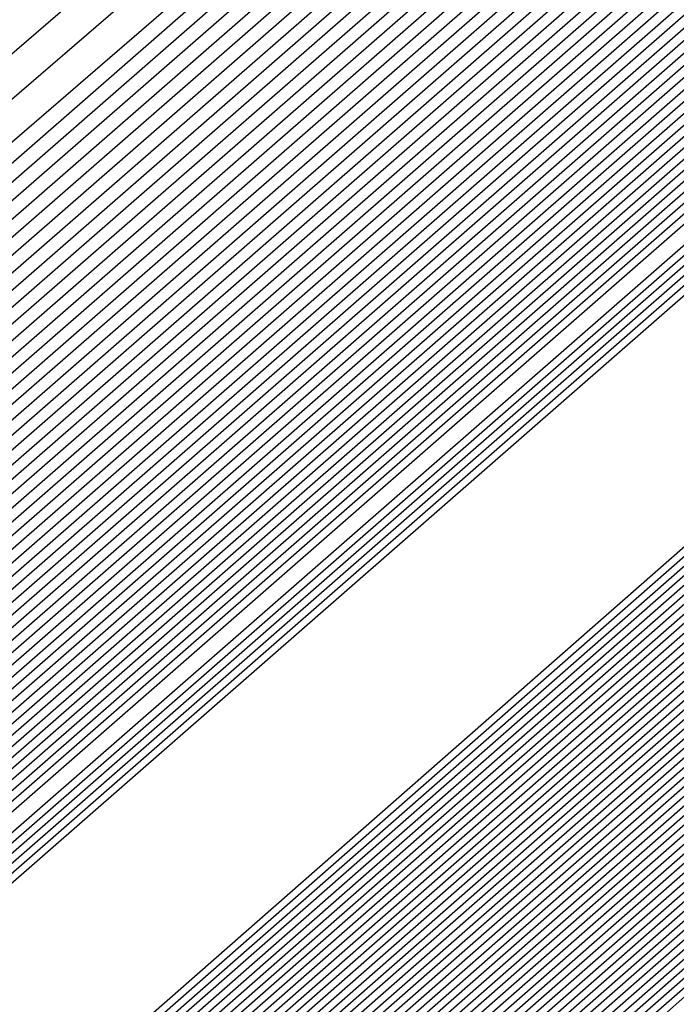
# Model space of a CAD drawing. Extents: x 3249832 to 3255657, y 13789405 to 13793316.
# Tile 1044 of 1056: x 3253213.1028 to 3253213.1703, y 13791261.6534 to 13791261.7546. Entities that reach past the tile are written whole.
import ezdxf

# ---------------------------------------------------------------- set-up
doc = ezdxf.new("R2010")
doc.units = 0
doc.header["$LTSCALE"] = 100
doc.header["$MEASUREMENT"] = 0
for name, color, linetype in [('GRATIO_03231_CON', 1, 'CONTINUOUS'), ('GRATIO_0323_ICON', 1, 'CONTINUOUS'), ('TARGETS_EAST', 7, 'CONTINUOUS')]:
    doc.layers.add(name, color=color, linetype=linetype)

# ---------------------------------------------------------------- blocks, each defined once
blk = doc.blocks.new('Gratio_032316_contours')
at = {"layer": 'GRATIO_03231_CON', "color": 1, "linetype": 'Continuous', "flags": 128}
for points in [[(3253179.55027, 13791232.39503), (3253186.87441, 13791238.77001), (3253201.4775, 13791251.51898), (3253219.20823, 13791267.00714), (3253234.45763, 13791280.32933), (3253243.00028, 13791287.79153), (3253246.14511, 13791290.5444), (3253246.5846, 13791290.94974), (3253247.02187, 13791291.379), (3253250.20254, 13791294.24212), (3253258.88285, 13791301.95866), (3253274.44262, 13791315.73867), (3253292.7559, 13791331.95413), (3253308.32028, 13791345.76753)], [(3253180.16544, 13791232.93802), (3253187.28488, 13791239.13155), (3253201.72516, 13791251.73678), (3253219.33902, 13791267.12228), (3253234.51314, 13791280.37862), (3253243.01644, 13791287.80647), (3253246.14668, 13791290.54676), (3253246.58389, 13791290.95054), (3253247.01645, 13791291.37639), (3253250.16633, 13791294.21318), (3253258.7639, 13791301.85732), (3253274.17605, 13791315.50724), (3253292.31584, 13791331.56933), (3253307.73285, 13791345.25198)], [(3253180.78061, 13791233.481), (3253187.69534, 13791239.49309), (3253201.97282, 13791251.95458), (3253219.46981, 13791267.23741), (3253234.56866, 13791280.42791), (3253243.03259, 13791287.8214), (3253246.14825, 13791290.54912), (3253246.58317, 13791290.95133), (3253247.01103, 13791291.37378), (3253250.13013, 13791294.18424), (3253258.64495, 13791301.75599), (3253273.90947, 13791315.27582), (3253291.87577, 13791331.18453), (3253307.14542, 13791344.73643)], [(3253181.39578, 13791234.02399), (3253188.1058, 13791239.85463), (3253202.22048, 13791252.17237), (3253219.6006, 13791267.35254), (3253234.62418, 13791280.4772), (3253243.04874, 13791287.83633), (3253246.14982, 13791290.55149), (3253246.58246, 13791290.95213), (3253247.00561, 13791291.37117), (3253250.09393, 13791294.15529), (3253258.526, 13791301.65465), (3253273.6429, 13791315.0444), (3253291.4357, 13791330.79973), (3253306.55799, 13791344.22088)], [(3253182.62612, 13791235.10996), (3253188.92672, 13791240.5777), (3253202.71581, 13791252.60797), (3253219.86218, 13791267.58281), (3253234.73522, 13791280.57579), (3253243.08105, 13791287.8662), (3253246.15297, 13791290.55621), (3253246.58103, 13791290.95372), (3253246.99477, 13791291.36594), (3253250.02153, 13791294.09741), (3253258.2881, 13791301.45198), (3253273.10975, 13791314.58156), (3253290.55557, 13791330.03014), (3253305.38313, 13791343.18978)], [(3253183.24129, 13791235.65295), (3253189.33718, 13791240.93924), (3253202.96347, 13791252.82577), (3253219.99297, 13791267.69794), (3253234.79073, 13791280.62508), (3253243.0972, 13791287.88113), (3253246.15454, 13791290.55858), (3253246.58032, 13791290.95452), (3253246.98935, 13791291.36333), (3253249.98532, 13791294.06847), (3253258.16915, 13791301.35065), (3253272.84317, 13791314.35013), (3253290.11551, 13791329.64534), (3253304.7957, 13791342.67423)], [(3253189.74764, 13791241.30078), (3253203.21113, 13791253.04357), (3253220.12376, 13791267.81308), (3253234.84625, 13791280.67437), (3253243.11336, 13791287.89607), (3253246.15611, 13791290.56094), (3253246.57961, 13791290.95531), (3253246.98393, 13791291.36072), (3253249.94912, 13791294.03953), (3253258.05019, 13791301.24931), (3253272.5766, 13791314.11871), (3253289.67544, 13791329.26055), (3253304.20827, 13791342.15868)], [(3253190.1581, 13791241.66232), (3253203.45879, 13791253.26136), (3253220.25455, 13791267.92821), (3253234.90177, 13791280.72366), (3253243.12951, 13791287.911), (3253246.15768, 13791290.5633), (3253246.57889, 13791290.95611), (3253246.97851, 13791291.35811), (3253249.91292, 13791294.01058), (3253257.93124, 13791301.14798), (3253272.31002, 13791313.88729), (3253289.23538, 13791328.87575), (3253303.62084, 13791341.64313)], [(3253190.97902, 13791242.38539), (3253203.95411, 13791253.69696), (3253220.51613, 13791268.15847), (3253235.01281, 13791280.82224), (3253243.16182, 13791287.94087), (3253246.16082, 13791290.56803), (3253246.57747, 13791290.9577), (3253246.96767, 13791291.35288), (3253249.84051, 13791293.9527), (3253257.69334, 13791300.94531), (3253271.77687, 13791313.42445), (3253288.35525, 13791328.10615), (3253302.44598, 13791340.61203)], [(3253191.38948, 13791242.74693), (3253204.20177, 13791253.91476), (3253220.64692, 13791268.27361), (3253235.06832, 13791280.87154), (3253243.17797, 13791287.9558), (3253246.1624, 13791290.57039), (3253246.57675, 13791290.9585), (3253246.96225, 13791291.35027), (3253249.80431, 13791293.92376), (3253257.57439, 13791300.84397), (3253271.51029, 13791313.19303), (3253287.91518, 13791327.72135), (3253301.85855, 13791340.09648)], [(3253191.79994, 13791243.10847), (3253204.44943, 13791254.13256), (3253220.77772, 13791268.38874), (3253235.12384, 13791280.92083), (3253243.19412, 13791287.97073), (3253246.16397, 13791290.57276), (3253246.57604, 13791290.95929), (3253246.95683, 13791291.34766), (3253249.76811, 13791293.89481), (3253257.45544, 13791300.74264), (3253271.24372, 13791312.9616), (3253287.47511, 13791327.33655), (3253301.27112, 13791339.58093)], [(3253192.2104, 13791243.47001), (3253204.69709, 13791254.35035), (3253220.90851, 13791268.50387), (3253235.17936, 13791280.97012), (3253243.21028, 13791287.98567), (3253246.16554, 13791290.57512), (3253246.57533, 13791290.96009), (3253246.95142, 13791291.34505), (3253249.73191, 13791293.86587), (3253257.33649, 13791300.6413), (3253270.97714, 13791312.73018), (3253287.03505, 13791326.95176), (3253300.68369, 13791339.06538)], [(3253193.03132, 13791244.19308), (3253205.19242, 13791254.78595), (3253221.17009, 13791268.73414), (3253235.29039, 13791281.0687), (3253243.24258, 13791288.01553), (3253246.16868, 13791290.57985), (3253246.5739, 13791290.96168), (3253246.94058, 13791291.33982), (3253249.6595, 13791293.80799), (3253257.09858, 13791300.43863), (3253270.44399, 13791312.26734), (3253286.15492, 13791326.18216), (3253299.50883, 13791338.03428)], [(3253193.44178, 13791244.55462), (3253205.44008, 13791255.00375), (3253221.30088, 13791268.84927), (3253235.34591, 13791281.11799), (3253243.25874, 13791288.03047), (3253246.17025, 13791290.58221), (3253246.57319, 13791290.96248), (3253246.93516, 13791291.33721), (3253249.6233, 13791293.77904), (3253256.97963, 13791300.3373), (3253270.17741, 13791312.03592), (3253285.71485, 13791325.79737), (3253298.92139, 13791337.51873)], [(3253193.85224, 13791244.91616), (3253205.68774, 13791255.22155), (3253221.43167, 13791268.9644), (3253235.40143, 13791281.16728), (3253243.27489, 13791288.0454), (3253246.17182, 13791290.58457), (3253246.57247, 13791290.96327), (3253246.92974, 13791291.3346), (3253249.5871, 13791293.7501), (3253256.86068, 13791300.23596), (3253269.91084, 13791311.8045), (3253285.27479, 13791325.41257), (3253298.33396, 13791337.00318)], [(3253194.2627, 13791245.2777), (3253205.9354, 13791255.43934), (3253221.56246, 13791269.07954), (3253235.45695, 13791281.21658), (3253243.29104, 13791288.06033), (3253246.17339, 13791290.58694), (3253246.57176, 13791290.96407), (3253246.92432, 13791291.33198), (3253249.55089, 13791293.72116), (3253256.74173, 13791300.13463), (3253269.64426, 13791311.57307), (3253284.83472, 13791325.02777), (3253297.74653, 13791336.48763)], [(3253195.08362, 13791246.00077), (3253206.43072, 13791255.87494), (3253221.82404, 13791269.3098), (3253235.56798, 13791281.31516), (3253243.32335, 13791288.0902), (3253246.17654, 13791290.59166), (3253246.57033, 13791290.96566), (3253246.91348, 13791291.32676), (3253249.47849, 13791293.66327), (3253256.50383, 13791299.93196), (3253269.11111, 13791311.11023), (3253283.95459, 13791324.25817), (3253296.57167, 13791335.45653)], [(3253195.49408, 13791246.36231), (3253206.67838, 13791256.09274), (3253221.95483, 13791269.42494), (3253235.6235, 13791281.36445), (3253243.3395, 13791288.10513), (3253246.17811, 13791290.59402), (3253246.56962, 13791290.96646), (3253246.90806, 13791291.32415), (3253249.44229, 13791293.63433), (3253256.38488, 13791299.83062), (3253268.84454, 13791310.87881), (3253283.51452, 13791323.87338), (3253295.98424, 13791334.94098)], [(3253195.90454, 13791246.72385), (3253206.92604, 13791256.31054), (3253222.08562, 13791269.54007), (3253235.67902, 13791281.41374), (3253243.35566, 13791288.12007), (3253246.17968, 13791290.59639), (3253246.56891, 13791290.96725), (3253246.90264, 13791291.32154), (3253249.40609, 13791293.60539), (3253256.26593, 13791299.72929), (3253268.57796, 13791310.64739), (3253283.07446, 13791323.48858), (3253295.39681, 13791334.42543)], [(3253196.31501, 13791247.08539), (3253207.1737, 13791256.52833), (3253222.21641, 13791269.6552), (3253235.73454, 13791281.46303), (3253243.37181, 13791288.135), (3253246.18125, 13791290.59875), (3253246.56819, 13791290.96805), (3253246.89722, 13791291.31892), (3253249.36988, 13791293.57645), (3253256.14697, 13791299.62795), (3253268.31138, 13791310.41597), (3253282.63439, 13791323.10378), (3253294.80938, 13791333.90988)], [(3253197.13593, 13791247.80846), (3253207.66903, 13791256.96393), (3253222.47799, 13791269.88547), (3253235.84557, 13791281.56162), (3253243.40412, 13791288.16487), (3253246.18439, 13791290.60348), (3253246.56677, 13791290.96964), (3253246.88638, 13791291.3137), (3253249.29748, 13791293.51856), (3253255.90907, 13791299.42528), (3253267.77823, 13791309.95312), (3253281.75426, 13791322.33419), (3253293.63452, 13791332.87878)], [(3253197.54639, 13791248.17), (3253207.91669, 13791257.18173), (3253222.60878, 13791270.0006), (3253235.90109, 13791281.61091), (3253243.42027, 13791288.1798), (3253246.18596, 13791290.60584), (3253246.56605, 13791290.97044), (3253246.88096, 13791291.31109), (3253249.26128, 13791293.48962), (3253255.79012, 13791299.32395), (3253267.51166, 13791309.7217), (3253281.31419, 13791321.94939), (3253293.04709, 13791332.36323), (3253299.24948, 13791337.92415)], [(3253197.95685, 13791248.53154), (3253208.16435, 13791257.39953), (3253222.73957, 13791270.11573), (3253235.95661, 13791281.6602), (3253243.43643, 13791288.19473), (3253246.18754, 13791290.6082), (3253246.56534, 13791290.97123), (3253246.87554, 13791291.30847), (3253249.22507, 13791293.46068), (3253255.67117, 13791299.22261), (3253267.24508, 13791309.49028), (3253280.87413, 13791321.56459), (3253292.45966, 13791331.84768), (3253298.58416, 13791337.33876)], [(3253198.36731, 13791248.89308), (3253208.41201, 13791257.61732), (3253222.87037, 13791270.23087), (3253236.01213, 13791281.70949), (3253243.45258, 13791288.20967), (3253246.18911, 13791290.61057), (3253246.56463, 13791290.97203), (3253246.87012, 13791291.30586), (3253249.18887, 13791293.43173), (3253255.55222, 13791299.12128), (3253266.9785, 13791309.25886), (3253280.43407, 13791321.17979), (3253291.87223, 13791331.33213), (3253297.91884, 13791336.75338)], [(3253199.18823, 13791249.61615), (3253208.90733, 13791258.05292), (3253223.13195, 13791270.46113), (3253236.12316, 13791281.80807), (3253243.48489, 13791288.23953), (3253246.19225, 13791290.61529), (3253246.5632, 13791290.97362), (3253246.85928, 13791291.30064), (3253249.11647, 13791293.37385), (3253255.31432, 13791298.91861), (3253266.44535, 13791308.79601), (3253279.55394, 13791320.4102), (3253290.69737, 13791330.30103), (3253296.5882, 13791335.58261)], [(3253199.59869, 13791249.97769), (3253209.15499, 13791258.27072), (3253223.26274, 13791270.57626), (3253236.17868, 13791281.85736), (3253243.50104, 13791288.25447), (3253246.19382, 13791290.61766), (3253246.56249, 13791290.97442), (3253246.85386, 13791291.29803), (3253249.08026, 13791293.34491), (3253255.19536, 13791298.81727), (3253266.17878, 13791308.56459), (3253279.11387, 13791320.0254), (3253290.10994, 13791329.78548), (3253295.92288, 13791334.99723)], [(3253200.00915, 13791250.33923), (3253209.40265, 13791258.48852), (3253223.39353, 13791270.6914), (3253236.2342, 13791281.90666), (3253243.51719, 13791288.2694), (3253246.19539, 13791290.62002), (3253246.56177, 13791290.97521), (3253246.84844, 13791291.29541), (3253249.04406, 13791293.31596), (3253255.07641, 13791298.71594), (3253265.9122, 13791308.33317), (3253278.6738, 13791319.6406), (3253289.52251, 13791329.26993), (3253295.25756, 13791334.41184)], [(3253200.41961, 13791250.70077), (3253209.65031, 13791258.70631), (3253223.52432, 13791270.80653), (3253236.28972, 13791281.95595), (3253243.53335, 13791288.28434), (3253246.19696, 13791290.62238), (3253246.56106, 13791290.97601), (3253246.84302, 13791291.2928), (3253249.00786, 13791293.28702), (3253254.95746, 13791298.6146), (3253265.64563, 13791308.10175), (3253278.23374, 13791319.25581), (3253288.93508, 13791328.75438), (3253294.59224, 13791333.82646)], [(3253201.24053, 13791251.42384), (3253210.14563, 13791259.14191), (3253223.7859, 13791271.0368), (3253236.40075, 13791282.05453), (3253243.56565, 13791288.3142), (3253246.20011, 13791290.62711), (3253246.55963, 13791290.9776), (3253246.83219, 13791291.28758), (3253248.93546, 13791293.22914), (3253254.71956, 13791298.41193), (3253265.11248, 13791307.63891), (3253277.35361, 13791318.48621), (3253287.76022, 13791327.72328), (3253293.2616, 13791332.65569)], [(3253201.65099, 13791251.78538), (3253210.3933, 13791259.35971), (3253223.91669, 13791271.15193), (3253236.45627, 13791282.10382), (3253243.58181, 13791288.32914), (3253246.20168, 13791290.62947), (3253246.55892, 13791290.9784), (3253246.82677, 13791291.28496), (3253248.89925, 13791293.20019), (3253254.60061, 13791298.3106), (3253264.8459, 13791307.40749), (3253276.91354, 13791318.10141), (3253287.17279, 13791327.20773)], [(3253215.27891, 13791264.12388), (3253208.32754, 13791257.89481), (3253202.31158, 13791252.48555), (3253202.06145, 13791252.14692), (3253210.64096, 13791259.57751), (3253224.04748, 13791271.26706)], [(3253216.27123, 13791264.99994), (3253209.15191, 13791258.62312), (3253202.92675, 13791253.02854), (3253202.47191, 13791252.50846), (3253210.88862, 13791259.7953), (3253224.17827, 13791271.38219)], [(3253218.25586, 13791266.75207), (3253210.80067, 13791260.07975), (3253204.15709, 13791254.11451), (3253203.29283, 13791253.23153), (3253211.38394, 13791260.2309), (3253224.43985, 13791271.61246)], [(3253219.24818, 13791267.62813), (3253211.62504, 13791260.80806), (3253204.77226, 13791254.6575), (3253203.70329, 13791253.59307), (3253211.6316, 13791260.4487), (3253224.57064, 13791271.72759)], [(3253220.24049, 13791268.50419), (3253212.44942, 13791261.53637), (3253205.38743, 13791255.20049), (3253204.11375, 13791253.95461), (3253211.87926, 13791260.6665), (3253224.70143, 13791271.84272)], [(3253221.23281, 13791269.38026), (3253213.2738, 13791262.26468), (3253206.0026, 13791255.74348), (3253204.52421, 13791254.31615), (3253212.12692, 13791260.88429), (3253224.83222, 13791271.95786)], [(3253223.21744, 13791271.13238), (3253214.92255, 13791263.72131), (3253207.23294, 13791256.82945), (3253205.34514, 13791255.03922), (3253212.62225, 13791261.31989), (3253225.0938, 13791272.18812)], [(3253215.74693, 13791264.44962), (3253207.84811, 13791257.37244), (3253205.7556, 13791255.40076), (3253212.86991, 13791261.53769), (3253225.22459, 13791272.30326)], [(3253216.57131, 13791265.17793), (3253208.46329, 13791257.91542), (3253206.16606, 13791255.7623), (3253213.11757, 13791261.75549), (3253225.35538, 13791272.41839)], [(3253217.39568, 13791265.90624), (3253209.07846, 13791258.45841), (3253206.57652, 13791256.12384), (3253213.36523, 13791261.97329), (3253225.48617, 13791272.53352)]]:
    blk.add_lwpolyline(points, dxfattribs=at)
at = {"layer": 'GRATIO_03231_CON', "color": 5, "linetype": 'Continuous', "flags": 128}
for points in [[(3253178.31993, 13791231.30905), (3253186.05349, 13791238.04694), (3253200.98218, 13791251.08338), (3253218.94665, 13791266.77688), (3253234.34659, 13791280.23075), (3253242.96798, 13791287.76167), (3253246.14197, 13791290.53967), (3253246.58603, 13791290.94815), (3253247.02107, 13791291.37394), (3253250.18182, 13791294.2177), (3253258.80647, 13791301.88356), (3253274.26937, 13791315.56557), (3253292.48955, 13791331.61762), (3253308.02221, 13791345.18354)], [(3253177.70476, 13791230.76607), (3253185.64303, 13791237.6854), (3253200.73452, 13791250.86558), (3253218.81586, 13791266.66175), (3253234.29107, 13791280.18146), (3253242.95182, 13791287.74673), (3253246.1404, 13791290.53731), (3253246.58674, 13791290.94735), (3253247.01436, 13791291.36584), (3253250.12102, 13791294.16091), (3253258.59804, 13791301.69555), (3253273.79626, 13791315.14336), (3253291.70456, 13791330.92064), (3253306.97134, 13791344.25434)], [(3253177.08958, 13791230.22308), (3253185.23257, 13791237.32386), (3253200.48686, 13791250.64779), (3253218.68507, 13791266.54661), (3253234.23556, 13791280.13216), (3253242.93567, 13791287.7318), (3253246.13883, 13791290.53495), (3253246.58745, 13791290.94656), (3253247.00766, 13791291.35773), (3253250.06022, 13791294.10413), (3253258.38961, 13791301.50754), (3253273.32314, 13791314.72115), (3253290.91956, 13791330.22366), (3253305.92046, 13791343.32515)], [(3253176.47441, 13791229.68009), (3253184.82211, 13791236.96232), (3253200.23919, 13791250.42999), (3253218.55428, 13791266.43148), (3253234.18004, 13791280.08287), (3253242.91952, 13791287.71687), (3253246.13725, 13791290.53258), (3253246.58817, 13791290.94576), (3253247.00095, 13791291.34963), (3253249.99942, 13791294.04734), (3253258.18118, 13791301.31953), (3253272.85003, 13791314.29894), (3253290.13456, 13791329.52668), (3253304.86958, 13791342.39595)], [(3253175.24407, 13791228.59412), (3253184.00119, 13791236.23925), (3253199.74387, 13791249.99439), (3253218.2927, 13791266.20121), (3253234.069, 13791279.98429), (3253242.88721, 13791287.687), (3253246.13411, 13791290.52786), (3253246.58959, 13791290.94417), (3253246.98754, 13791291.33342), (3253249.87782, 13791293.93376), (3253257.76432, 13791300.94351), (3253271.9038, 13791313.45451), (3253288.56457, 13791328.13272), (3253302.76783, 13791340.53756)], [(3253196.57706, 13791247.03615), (3253203.47105, 13791253.1938), (3253218.75951, 13791266.60126), (3253234.06971, 13791279.98413), (3253242.88772, 13791287.68662), (3253246.13462, 13791290.52731), (3253246.59031, 13791290.94338), (3253246.98083, 13791291.32532), (3253249.81702, 13791293.87697), (3253257.55589, 13791300.7555), (3253271.43068, 13791313.0323), (3253287.77957, 13791327.43574), (3253301.71695, 13791339.60837)], [(3253196.71057, 13791247.15254), (3253203.58621, 13791253.29381), (3253218.83398, 13791266.66558), (3253234.10345, 13791280.01283), (3253242.89801, 13791287.6948), (3253246.13636, 13791290.52784), (3253246.59102, 13791290.94258), (3253246.97413, 13791291.31721), (3253249.75622, 13791293.82018), (3253257.34746, 13791300.56749), (3253270.95757, 13791312.61009), (3253286.99457, 13791326.73875), (3253300.66608, 13791338.67918)], [(3253196.84408, 13791247.26894), (3253203.70137, 13791253.39382), (3253218.90845, 13791266.7299), (3253234.13718, 13791280.04153), (3253242.9083, 13791287.70297), (3253246.13809, 13791290.52836), (3253246.59174, 13791290.94178), (3253246.96742, 13791291.30911), (3253249.69542, 13791293.76339), (3253257.13903, 13791300.37948), (3253270.48445, 13791312.18788), (3253286.20957, 13791326.04177), (3253299.6152, 13791337.74998)], [(3253197.11109, 13791247.50174), (3253203.93169, 13791253.59384), (3253219.0574, 13791266.85855), (3253234.20465, 13791280.09892), (3253242.92888, 13791287.71932), (3253246.14156, 13791290.52941), (3253246.59316, 13791290.94019), (3253246.95401, 13791291.2929), (3253249.57383, 13791293.64981), (3253256.72217, 13791300.00346), (3253269.53822, 13791311.34346), (3253284.63958, 13791324.64781), (3253297.51345, 13791335.89159)], [(3253197.2446, 13791247.61813), (3253204.04685, 13791253.69384), (3253219.13187, 13791266.92287), (3253234.23839, 13791280.12762), (3253242.93918, 13791287.72749), (3253246.1433, 13791290.52994), (3253246.59388, 13791290.9394), (3253246.9473, 13791291.28479), (3253249.51303, 13791293.59302), (3253256.51374, 13791299.81545), (3253269.06511, 13791310.92125), (3253283.85458, 13791323.95083), (3253296.46257, 13791334.9624)], [(3253197.37811, 13791247.73453), (3253204.16201, 13791253.79385), (3253219.20635, 13791266.98719), (3253234.27212, 13791280.15631), (3253242.94947, 13791287.73567), (3253246.14503, 13791290.53046), (3253246.59459, 13791290.9386), (3253246.9406, 13791291.27669), (3253249.45223, 13791293.53623), (3253256.30531, 13791299.62744), (3253268.59199, 13791310.49904), (3253283.06958, 13791323.25385), (3253295.41169, 13791334.0332)], [(3253197.51162, 13791247.85093), (3253204.27717, 13791253.89386), (3253219.28082, 13791267.05151), (3253234.30586, 13791280.18501), (3253242.95976, 13791287.74384), (3253246.14676, 13791290.53099), (3253246.5953, 13791290.9378), (3253246.93389, 13791291.26859), (3253249.39143, 13791293.47944), (3253256.09688, 13791299.43942), (3253268.11888, 13791310.07683), (3253282.28459, 13791322.55687), (3253294.36082, 13791333.10401)], [(3253197.77863, 13791248.08372), (3253204.50749, 13791254.09388), (3253219.42977, 13791267.18016), (3253234.37333, 13791280.2424), (3253242.98034, 13791287.76019), (3253246.15023, 13791290.53204), (3253246.59673, 13791290.93621), (3253246.92048, 13791291.25238), (3253249.26983, 13791293.36586), (3253255.68002, 13791299.0634), (3253267.17265, 13791309.2324), (3253280.71459, 13791321.16291), (3253292.25906, 13791331.24562), (3253298.86322, 13791336.86351)], [(3253197.91214, 13791248.20012), (3253204.62265, 13791254.19388), (3253219.50424, 13791267.24448), (3253234.40706, 13791280.2711), (3253242.99064, 13791287.76837), (3253246.15197, 13791290.53257), (3253246.59744, 13791290.93542), (3253246.91378, 13791291.24427), (3253249.20903, 13791293.30907), (3253255.47159, 13791298.87539), (3253266.69953, 13791308.81019), (3253279.9296, 13791320.46593), (3253291.20819, 13791330.31643), (3253297.66843, 13791335.81202)], [(3253198.04565, 13791248.31651), (3253204.73781, 13791254.29389), (3253219.57872, 13791267.3088), (3253234.4408, 13791280.2998), (3253243.00093, 13791287.77654), (3253246.1537, 13791290.53309), (3253246.59816, 13791290.93462), (3253246.90707, 13791291.23617), (3253249.14823, 13791293.25228), (3253255.26316, 13791298.68738), (3253266.22642, 13791308.38798), (3253279.1446, 13791319.76895), (3253290.15731, 13791329.38723), (3253296.47364, 13791334.76054)], [(3253198.17916, 13791248.43291), (3253204.85297, 13791254.3939), (3253219.65319, 13791267.37312), (3253234.47453, 13791280.32849), (3253243.01122, 13791287.78471), (3253246.15544, 13791290.53362), (3253246.59887, 13791290.93382), (3253246.90036, 13791291.22806), (3253249.08743, 13791293.19549), (3253255.05473, 13791298.49937), (3253265.7533, 13791307.96577), (3253278.3596, 13791319.07197), (3253289.10643, 13791328.45804), (3253295.27885, 13791333.70905)], [(3253198.44617, 13791248.6657), (3253205.08329, 13791254.59392), (3253219.80214, 13791267.50177), (3253234.542, 13791280.38589), (3253243.0318, 13791287.80106), (3253246.15891, 13791290.53467), (3253246.6003, 13791290.93223), (3253246.88695, 13791291.21186), (3253248.96583, 13791293.08191), (3253254.63787, 13791298.12335), (3253264.80707, 13791307.12135), (3253276.7896, 13791317.678), (3253287.00468, 13791326.59965), (3253292.88927, 13791331.60608), (3253295.95133, 13791334.07094)], [(3253198.57968, 13791248.7821), (3253205.19845, 13791254.69392), (3253219.87661, 13791267.56609), (3253234.57574, 13791280.41459), (3253243.04209, 13791287.80924), (3253246.16064, 13791290.53519), (3253246.60101, 13791290.93144), (3253246.88025, 13791291.20375), (3253248.90503, 13791293.02512), (3253254.42944, 13791297.93534), (3253264.33396, 13791306.69914), (3253276.00461, 13791316.98102), (3253285.9538, 13791325.67045), (3253291.69448, 13791330.55459), (3253294.7416, 13791333.01142)], [(3253198.71319, 13791248.8985), (3253205.31361, 13791254.79393), (3253219.95108, 13791267.63041), (3253234.60947, 13791280.44328), (3253243.05239, 13791287.81741), (3253246.16237, 13791290.53572), (3253246.60172, 13791290.93064), (3253246.87354, 13791291.19565), (3253248.84423, 13791292.96834), (3253254.22101, 13791297.74733), (3253263.86084, 13791306.27693), (3253275.21961, 13791316.28404), (3253284.90293, 13791324.74126), (3253290.49969, 13791329.50311), (3253293.53187, 13791331.9519)], [(3253198.8467, 13791249.0149), (3253205.42877, 13791254.89394), (3253220.02556, 13791267.69473), (3253234.64321, 13791280.47198), (3253243.06268, 13791287.82558), (3253246.16411, 13791290.53624), (3253246.60244, 13791290.92984), (3253246.86684, 13791291.18754), (3253248.78343, 13791292.91155), (3253254.01258, 13791297.55932), (3253263.38773, 13791305.85472), (3253274.43461, 13791315.58706), (3253283.85205, 13791323.81207), (3253289.3049, 13791328.45162), (3253292.32214, 13791330.89237), (3253295.39879, 13791333.38715)], [(3253199.11371, 13791249.24769), (3253205.65909, 13791255.09396), (3253220.17451, 13791267.82338), (3253234.71068, 13791280.52937), (3253243.08326, 13791287.84193), (3253246.16758, 13791290.53729), (3253246.60386, 13791290.92825), (3253246.85342, 13791291.17133), (3253248.66183, 13791292.79797), (3253253.59572, 13791297.1833), (3253262.4415, 13791305.01029), (3253272.86462, 13791314.1931), (3253281.7503, 13791321.95368), (3253286.91532, 13791326.34865), (3253289.90268, 13791328.77333), (3253293.18693, 13791331.45768)], [(3253199.24722, 13791249.36409), (3253205.77425, 13791255.19397), (3253220.24898, 13791267.8877), (3253234.74441, 13791280.55807), (3253243.09355, 13791287.85011), (3253246.16931, 13791290.53782), (3253246.60458, 13791290.92746), (3253246.84672, 13791291.16323), (3253248.60103, 13791292.74118), (3253253.38729, 13791296.99529), (3253261.96839, 13791304.58808), (3253272.07962, 13791313.49612), (3253280.69942, 13791321.02448), (3253285.72053, 13791325.29717), (3253288.69295, 13791327.71381), (3253292.081, 13791330.49295), (3253297.61917, 13791335.1971)], [(3253199.38073, 13791249.48048), (3253205.88941, 13791255.29397), (3253220.32345, 13791267.95202), (3253234.77815, 13791280.58677), (3253243.10385, 13791287.85828), (3253246.17105, 13791290.53834), (3253246.60529, 13791290.92666), (3253246.84001, 13791291.15513), (3253248.54023, 13791292.68439), (3253253.17886, 13791296.80728), (3253261.49527, 13791304.16587), (3253271.29462, 13791312.79914), (3253279.64854, 13791320.09529), (3253284.52574, 13791324.24568), (3253287.48322, 13791326.65429), (3253290.97507, 13791329.52822), (3253296.71525, 13791334.41022)], [(3253199.51424, 13791249.59688), (3253206.00457, 13791255.39398), (3253220.39793, 13791268.01634), (3253234.81188, 13791280.61546), (3253243.11414, 13791287.86646), (3253246.17278, 13791290.53887), (3253246.606, 13791290.92586), (3253246.83331, 13791291.14702), (3253248.47943, 13791292.6276), (3253252.97044, 13791296.61927), (3253261.02215, 13791303.74366), (3253270.50962, 13791312.10216), (3253278.59767, 13791319.16609), (3253283.33095, 13791323.1942), (3253286.27349, 13791325.59476), (3253289.86914, 13791328.56348), (3253295.81132, 13791333.62334)], [(3253199.78125, 13791249.82967), (3253206.23489, 13791255.594), (3253220.54687, 13791268.14499), (3253234.87935, 13791280.67286), (3253243.13472, 13791287.8828), (3253246.17625, 13791290.53992), (3253246.60743, 13791290.92427), (3253246.8199, 13791291.13081), (3253248.35784, 13791292.51402), (3253252.55358, 13791296.24325), (3253260.07593, 13791302.89924), (3253268.93963, 13791310.70819), (3253276.49591, 13791317.3077), (3253280.94137, 13791321.09123), (3253283.85403, 13791323.47572), (3253287.65728, 13791326.63402), (3253294.00347, 13791332.04958)], [(3253199.91476, 13791249.94607), (3253206.35005, 13791255.69401), (3253220.62135, 13791268.20931), (3253234.91309, 13791280.70156), (3253243.14501, 13791287.89098), (3253246.17798, 13791290.54045), (3253246.60814, 13791290.92348), (3253246.81319, 13791291.12271), (3253248.29704, 13791292.45723), (3253252.34515, 13791296.05524), (3253259.60281, 13791302.47703), (3253268.15463, 13791310.01121), (3253275.44504, 13791316.37851), (3253279.74658, 13791320.03974), (3253282.6443, 13791322.4162), (3253286.55135, 13791325.66929), (3253293.09954, 13791331.2627), (3253300.79521, 13791337.86923)], [(3253200.04827, 13791250.06247), (3253206.46521, 13791255.79401), (3253220.69582, 13791268.27363), (3253234.94682, 13791280.73025), (3253243.15531, 13791287.89915), (3253246.17972, 13791290.54097), (3253246.60886, 13791290.92268), (3253246.80649, 13791291.1146), (3253248.23624, 13791292.40044), (3253252.13672, 13791295.86723), (3253259.1297, 13791302.05482), (3253267.36963, 13791309.31423), (3253274.39416, 13791315.44932), (3253278.55179, 13791318.98826), (3253281.43456, 13791321.35667), (3253285.44542, 13791324.70455), (3253292.19561, 13791330.47582), (3253300.12972, 13791337.29016)], [(3253200.18178, 13791250.17887), (3253206.58037, 13791255.89402), (3253220.77029, 13791268.33795), (3253234.98056, 13791280.75895), (3253243.1656, 13791287.90733), (3253246.18145, 13791290.5415), (3253246.60957, 13791290.92188), (3253246.79978, 13791291.1065), (3253248.17544, 13791292.34365), (3253251.92829, 13791295.67922), (3253258.65658, 13791301.63261), (3253266.58464, 13791308.61725), (3253273.34328, 13791314.52012), (3253277.357, 13791317.93677), (3253280.22483, 13791320.29715), (3253284.33949, 13791323.73982), (3253291.29169, 13791329.68894), (3253299.46423, 13791336.71108)], [(3253200.44879, 13791250.41166), (3253206.81069, 13791256.09404), (3253220.91924, 13791268.4666), (3253235.04803, 13791280.81634), (3253243.18618, 13791287.92368), (3253246.18492, 13791290.54255), (3253246.611, 13791290.92029), (3253246.78637, 13791291.09029), (3253248.05384, 13791292.23007), (3253251.51143, 13791295.3032), (3253257.71035, 13791300.78818), (3253265.01464, 13791307.22329), (3253271.24153, 13791312.66173), (3253274.96742, 13791315.8338), (3253277.80537, 13791318.17811), (3253282.12763, 13791321.81036), (3253289.48383, 13791328.11518), (3253298.13324, 13791335.55292)], [(3253200.5823, 13791250.52806), (3253206.92586, 13791256.19405), (3253220.99372, 13791268.53092), (3253235.08176, 13791280.84504), (3253243.19647, 13791287.93185), (3253246.18666, 13791290.54307), (3253246.61171, 13791290.9195), (3253246.77966, 13791291.08219), (3253247.99304, 13791292.17328), (3253251.303, 13791295.11519), (3253257.23724, 13791300.36597), (3253264.22964, 13791306.52631), (3253270.19065, 13791311.73254), (3253273.77263, 13791314.78231), (3253276.59564, 13791317.11859), (3253281.0217, 13791320.84562), (3253288.57991, 13791327.3283), (3253297.46775, 13791334.97385)], [(3253200.71581, 13791250.64445), (3253207.04102, 13791256.29406), (3253221.06819, 13791268.59524), (3253235.1155, 13791280.87374), (3253243.20676, 13791287.94002), (3253246.18839, 13791290.5436), (3253246.61242, 13791290.9187), (3253246.77296, 13791291.07408), (3253247.93224, 13791292.11649), (3253251.09457, 13791294.92718), (3253256.76412, 13791299.94376), (3253263.44465, 13791305.82933), (3253269.13978, 13791310.80334), (3253272.57784, 13791313.73083), (3253275.38591, 13791316.05906), (3253279.91577, 13791319.88089), (3253287.67598, 13791326.54142), (3253296.80226, 13791334.39477)], [(3253200.84932, 13791250.76085), (3253207.15618, 13791256.39406), (3253221.14266, 13791268.65956), (3253235.14923, 13791280.90243), (3253243.21706, 13791287.9482), (3253246.19012, 13791290.54412), (3253246.61314, 13791290.9179), (3253246.76625, 13791291.06598), (3253247.87144, 13791292.0597), (3253250.88614, 13791294.73917), (3253256.29101, 13791299.52155), (3253262.65965, 13791305.13235), (3253268.0889, 13791309.87415), (3253271.38305, 13791312.67934), (3253274.17618, 13791314.99954), (3253278.80984, 13791318.91616), (3253286.77206, 13791325.75454), (3253296.13677, 13791333.81569)], [(3253201.11633, 13791250.99365), (3253207.3865, 13791256.59408), (3253221.29161, 13791268.78821), (3253235.2167, 13791280.95983), (3253243.23764, 13791287.96455), (3253246.19359, 13791290.54517), (3253246.61456, 13791290.91631), (3253246.75284, 13791291.04977), (3253247.74984, 13791291.94612), (3253250.46928, 13791294.36315), (3253255.34478, 13791298.67713), (3253261.08965, 13791303.73839), (3253265.98715, 13791308.01576), (3253268.99347, 13791310.57637), (3253271.75672, 13791312.8805), (3253276.59798, 13791316.9867), (3253284.9642, 13791324.18078), (3253294.80578, 13791332.65754)], [(3253201.24984, 13791251.11004), (3253207.50166, 13791256.69409), (3253221.36608, 13791268.85253), (3253235.25044, 13791280.98852), (3253243.24793, 13791287.97272), (3253246.19533, 13791290.5457), (3253246.61528, 13791290.91552), (3253246.74613, 13791291.04167), (3253247.68904, 13791291.88933), (3253250.26085, 13791294.17514), (3253254.87166, 13791298.25492), (3253260.30466, 13791303.04141), (3253264.93627, 13791307.08657), (3253267.79868, 13791309.52489), (3253270.54699, 13791311.82097), (3253275.49205, 13791316.02196), (3253284.06028, 13791323.3939), (3253294.14029, 13791332.07846)], [(3253201.38335, 13791251.22644), (3253207.61682, 13791256.7941), (3253221.44056, 13791268.91685), (3253235.28417, 13791281.01722), (3253243.25822, 13791287.9809), (3253246.19706, 13791290.54622), (3253246.61599, 13791290.91472), (3253246.73943, 13791291.03356), (3253247.62824, 13791291.83254), (3253250.05242, 13791293.98713), (3253254.39855, 13791297.83271), (3253259.51966, 13791302.34443), (3253263.88539, 13791306.15737), (3253266.60389, 13791308.4734), (3253269.33726, 13791310.76145), (3253274.38613, 13791315.05723), (3253283.15635, 13791322.60702), (3253293.4748, 13791331.49938)], [(3253201.51686, 13791251.34284), (3253207.73198, 13791256.8941), (3253221.51503, 13791268.98117), (3253235.31791, 13791281.04592), (3253243.26852, 13791287.98907), (3253246.1988, 13791290.54675), (3253246.6167, 13791290.91393), (3253246.73272, 13791291.02546), (3253247.56744, 13791291.77576), (3253249.84399, 13791293.79912), (3253253.92543, 13791297.41049), (3253258.73466, 13791301.64744), (3253262.83452, 13791305.22818), (3253265.4091, 13791307.42192), (3253268.12753, 13791309.70193), (3253273.2802, 13791314.0925), (3253282.25242, 13791321.82014), (3253292.80931, 13791330.9203), (3253301.81088, 13791338.63068)], [(3253201.78387, 13791251.57563), (3253207.9623, 13791257.09412), (3253221.66398, 13791269.10982), (3253235.38538, 13791281.10331), (3253243.2891, 13791288.00542), (3253246.20227, 13791290.5478), (3253246.61813, 13791290.91233), (3253246.71931, 13791291.00925), (3253247.44584, 13791291.66218), (3253249.42713, 13791293.4231), (3253252.9792, 13791296.56607), (3253257.16467, 13791300.25348), (3253260.73276, 13791303.36979), (3253263.01952, 13791305.31895), (3253265.70807, 13791307.58288), (3253271.06834, 13791312.16303), (3253280.44457, 13791320.24638), (3253291.47832, 13791329.76215), (3253300.88547, 13791337.82513)], [(3253201.91738, 13791251.69203), (3253208.07746, 13791257.19413), (3253221.73845, 13791269.17414), (3253235.41911, 13791281.13201), (3253243.29939, 13791288.01359), (3253246.204, 13791290.54832), (3253246.61884, 13791290.91154), (3253246.71261, 13791291.00114), (3253247.38504, 13791291.60539), (3253249.2187, 13791293.23509), (3253252.50609, 13791296.14386), (3253256.37967, 13791299.5565), (3253259.68189, 13791302.44059), (3253261.82473, 13791304.26746), (3253264.49834, 13791306.52336), (3253269.96241, 13791311.1983), (3253279.54064, 13791319.4595), (3253290.81283, 13791329.18307), (3253300.42277, 13791337.42236)], [(3253202.05089, 13791251.80842), (3253208.19262, 13791257.29414), (3253221.81293, 13791269.23846), (3253235.45285, 13791281.16071), (3253243.30968, 13791288.02177), (3253246.20573, 13791290.54885), (3253246.61956, 13791290.91074), (3253246.7059, 13791290.99304), (3253247.32424, 13791291.5486), (3253249.01027, 13791293.04708), (3253252.03297, 13791295.72165), (3253255.59467, 13791298.85952), (3253258.63101, 13791301.5114), (3253260.62994, 13791303.21597), (3253263.28861, 13791305.46384), (3253268.85648, 13791310.23357), (3253278.63672, 13791318.67262), (3253290.14734, 13791328.60399), (3253299.96006, 13791337.01958)], [(3253222.18973, 13791268.9562), (3253208.47101, 13791257.20698), (3253202.18439, 13791251.92482), (3253202.18439, 13791251.92482), (3253208.30778, 13791257.39414), (3253221.8874, 13791269.30278)], [(3253222.33685, 13791269.08692), (3253208.70035, 13791257.40813), (3253202.45141, 13791252.15761), (3253202.45141, 13791252.15761), (3253208.5381, 13791257.59416), (3253222.03635, 13791269.43142)], [(3253222.41042, 13791269.15229), (3253208.81502, 13791257.50869), (3253202.58492, 13791252.27401), (3253202.58492, 13791252.27401), (3253208.65326, 13791257.69417), (3253222.11082, 13791269.49575)], [(3253222.48398, 13791269.21765), (3253208.92969, 13791257.60926), (3253202.71843, 13791252.39041), (3253202.71843, 13791252.39041), (3253208.76842, 13791257.79418), (3253222.18529, 13791269.56007)], [(3253222.55754, 13791269.28301), (3253209.04436, 13791257.70983), (3253202.85194, 13791252.50681), (3253202.85193, 13791252.50681), (3253208.88358, 13791257.89419), (3253222.25977, 13791269.62439)]]:
    blk.add_lwpolyline(points, dxfattribs=at)
at = {"layer": 'GRATIO_0323_ICON', "color": 7, "linetype": 'Continuous', "flags": 128}
for points in [[(3253175.85924, 13791229.13711), (3253184.41165, 13791236.60078), (3253199.99153, 13791250.21219), (3253218.42349, 13791266.31635), (3253234.12452, 13791280.03358), (3253242.90336, 13791287.70193), (3253246.13568, 13791290.53022), (3253246.58888, 13791290.94497), (3253246.99424, 13791291.34152), (3253249.93862, 13791293.99055), (3253257.97275, 13791301.13152), (3253272.37691, 13791313.87673), (3253289.34956, 13791328.8297), (3253303.81871, 13791341.46676)], [(3253182.01095, 13791234.56698), (3253188.51626, 13791240.21616), (3253202.46814, 13791252.39017), (3253219.73139, 13791267.46768), (3253234.6797, 13791280.5265), (3253243.0649, 13791287.85127), (3253246.1514, 13791290.55385), (3253246.58175, 13791290.95293), (3253247.00019, 13791291.36856), (3253250.05773, 13791294.12635), (3253258.40705, 13791301.55332), (3253273.37632, 13791314.81298), (3253290.99564, 13791330.41494), (3253305.97056, 13791343.70533)], [(3253196.97758, 13791247.38534), (3253203.81653, 13791253.49383), (3253218.98293, 13791266.79423), (3253234.17092, 13791280.07022), (3253242.91859, 13791287.71115), (3253246.13983, 13791290.52889), (3253246.59245, 13791290.94099), (3253246.96072, 13791291.301), (3253249.63462, 13791293.7066), (3253256.9306, 13791300.19147), (3253270.01134, 13791311.76567), (3253285.42458, 13791325.34479), (3253298.56432, 13791336.82079)], [(3253197.64512, 13791247.96732), (3253204.39233, 13791253.99387), (3253219.3553, 13791267.11584), (3253234.33959, 13791280.21371), (3253242.97005, 13791287.75202), (3253246.1485, 13791290.53152), (3253246.59602, 13791290.93701), (3253246.92719, 13791291.26048), (3253249.33063, 13791293.42265), (3253255.88845, 13791299.25141), (3253267.64576, 13791309.65462), (3253281.49959, 13791321.85989), (3253293.30994, 13791332.17482)], [(3253198.31266, 13791248.54931), (3253204.96813, 13791254.49391), (3253219.72766, 13791267.43745), (3253234.50827, 13791280.35719), (3253243.02151, 13791287.79289), (3253246.15717, 13791290.53414), (3253246.59958, 13791290.93303), (3253246.89366, 13791291.21996), (3253249.02663, 13791293.1387), (3253254.8463, 13791298.31136), (3253265.28019, 13791307.54356), (3253277.5746, 13791318.37498), (3253288.05556, 13791327.52884), (3253294.08406, 13791332.65756)], [(3253190.56856, 13791242.02386), (3253203.70645, 13791253.47916), (3253220.38534, 13791268.04334), (3253234.95729, 13791280.77295), (3253243.14566, 13791287.92593), (3253246.15925, 13791290.56567), (3253246.57818, 13791290.95691), (3253246.97309, 13791291.35549), (3253249.87672, 13791293.98164), (3253257.81229, 13791301.04664), (3253272.04344, 13791313.65587), (3253288.79531, 13791328.49095), (3253303.03341, 13791341.12758)], [(3253198.9802, 13791249.13129), (3253205.54393, 13791254.99395), (3253220.10003, 13791267.75905), (3253234.67694, 13791280.50068), (3253243.07297, 13791287.83376), (3253246.16584, 13791290.53677), (3253246.60315, 13791290.92905), (3253246.86013, 13791291.17944), (3253248.72263, 13791292.85476), (3253253.80415, 13791297.37131), (3253262.91461, 13791305.43251), (3253273.64961, 13791314.89008), (3253282.80117, 13791322.88287), (3253288.11011, 13791327.40014), (3253291.11241, 13791329.83285), (3253294.29286, 13791332.42241)], [(3253199.64774, 13791249.71328), (3253206.11974, 13791255.49399), (3253220.4724, 13791268.08067), (3253234.84562, 13791280.64416), (3253243.12443, 13791287.87463), (3253246.17452, 13791290.53939), (3253246.60672, 13791290.92507), (3253246.8266, 13791291.13892), (3253248.41864, 13791292.57081), (3253252.76201, 13791296.43126), (3253260.54904, 13791303.32145), (3253269.72463, 13791311.40518), (3253277.54679, 13791318.2369), (3253282.13616, 13791322.14271), (3253285.06376, 13791324.53524), (3253288.76321, 13791327.59875), (3253294.90739, 13791332.83646)], [(3253200.31528, 13791250.29526), (3253206.69554, 13791255.99403), (3253220.84477, 13791268.40227), (3253235.01429, 13791280.78765), (3253243.17589, 13791287.9155), (3253246.18319, 13791290.54202), (3253246.61028, 13791290.92109), (3253246.79307, 13791291.0984), (3253248.11464, 13791292.28686), (3253251.71986, 13791295.49121), (3253258.18347, 13791301.21039), (3253265.79964, 13791307.92027), (3253272.29241, 13791313.59093), (3253276.16221, 13791316.88528), (3253279.0151, 13791319.23763), (3253283.23356, 13791322.77509), (3253290.38776, 13791328.90206), (3253298.79874, 13791336.132)], [(3253192.62086, 13791243.83154), (3253204.94475, 13791254.56815), (3253221.0393, 13791268.61901), (3253235.23488, 13791281.01941), (3253243.22643, 13791288.0006), (3253246.16711, 13791290.57748), (3253246.57461, 13791290.96089), (3253246.946, 13791291.34243), (3253249.6957, 13791293.83693), (3253257.21754, 13791300.53997), (3253270.71056, 13791312.49876), (3253286.59498, 13791326.56696), (3253300.09626, 13791338.54983)], [(3253200.98282, 13791250.87725), (3253207.27134, 13791256.49407), (3253221.21714, 13791268.72389), (3253235.18297, 13791280.93113), (3253243.22735, 13791287.95637), (3253246.19186, 13791290.54465), (3253246.61385, 13791290.91711), (3253246.75955, 13791291.05787), (3253247.81064, 13791292.00291), (3253250.67771, 13791294.55116), (3253255.81789, 13791299.09934), (3253261.87465, 13791304.43537), (3253267.03802, 13791308.94496), (3253270.18826, 13791311.62786), (3253272.96645, 13791313.94002), (3253277.70391, 13791317.95143), (3253285.86813, 13791324.96766), (3253295.47128, 13791333.23661)], [(3253201.65036, 13791251.45923), (3253207.84714, 13791256.99411), (3253221.5895, 13791269.04549), (3253235.35164, 13791281.07462), (3253243.27881, 13791287.99724), (3253246.20053, 13791290.54727), (3253246.61742, 13791290.91313), (3253246.72602, 13791291.01735), (3253247.50664, 13791291.71897), (3253249.63556, 13791293.61111), (3253253.45232, 13791296.98828), (3253257.94966, 13791300.95046), (3253261.78364, 13791304.29898), (3253264.21431, 13791306.37043), (3253266.9178, 13791308.64241), (3253272.17427, 13791313.12777), (3253281.3485, 13791321.03326), (3253292.14381, 13791330.34122), (3253301.34818, 13791338.22791)], [(3253194.67316, 13791245.63924), (3253206.18306, 13791255.65714), (3253221.69325, 13791269.19467), (3253235.51247, 13791281.26587), (3253243.3072, 13791288.07527), (3253246.17497, 13791290.5893), (3253246.57105, 13791290.96487), (3253246.9189, 13791291.32937), (3253249.51469, 13791293.69222), (3253256.62278, 13791300.03329), (3253269.37769, 13791311.34165), (3253284.39466, 13791324.64297), (3253297.1591, 13791335.97208)], [(3253222.26329, 13791269.02156), (3253208.58568, 13791257.30755), (3253202.3179, 13791252.04122), (3253202.3179, 13791252.04122), (3253208.42294, 13791257.49415), (3253221.96187, 13791269.36711)], [(3253196.72547, 13791247.44693), (3253207.42136, 13791256.74613), (3253222.3472, 13791269.77033), (3253235.79006, 13791281.51232), (3253243.38797, 13791288.14993), (3253246.18282, 13791290.60111), (3253246.56748, 13791290.96885), (3253246.8918, 13791291.31631), (3253249.33368, 13791293.5475), (3253256.02802, 13791299.52662), (3253268.04481, 13791310.18454), (3253282.19433, 13791322.71898), (3253294.22195, 13791333.39433)], [(3253198.77777, 13791249.25461), (3253208.65967, 13791257.83512), (3253223.00116, 13791270.346), (3253236.06765, 13791281.75878), (3253243.46873, 13791288.2246), (3253246.19068, 13791290.61293), (3253246.56391, 13791290.97283), (3253246.8647, 13791291.30325), (3253249.15267, 13791293.40279), (3253255.43327, 13791299.01994), (3253266.71193, 13791309.02744), (3253279.994, 13791320.795), (3253291.2848, 13791330.81658), (3253297.25352, 13791336.168)], [(3253200.83007, 13791251.06231), (3253209.89797, 13791258.92411), (3253223.65511, 13791270.92166), (3253236.34523, 13791282.00524), (3253243.5495, 13791288.29927), (3253246.19853, 13791290.62475), (3253246.56034, 13791290.9768), (3253246.83761, 13791291.29019), (3253248.97166, 13791293.25808), (3253254.83851, 13791298.51327), (3253265.37905, 13791307.87033), (3253277.79367, 13791318.87101), (3253288.34765, 13791328.23883), (3253293.92692, 13791333.24107)], [(3253217.26355, 13791265.876), (3253209.97629, 13791259.35143), (3253203.54192, 13791253.57153), (3253202.88237, 13791252.87), (3253211.13628, 13791260.0131), (3253224.30906, 13791271.49733)], [(3253222.22513, 13791270.25632), (3253214.09818, 13791262.993), (3253206.61777, 13791256.28646), (3253204.93468, 13791254.67769), (3253212.37458, 13791261.10209), (3253224.96301, 13791272.07299)], [(3253218.22006, 13791266.63456), (3253209.69363, 13791259.0014), (3253206.98698, 13791256.48538), (3253213.61289, 13791262.19108), (3253225.61696, 13791272.64865)]]:
    blk.add_lwpolyline(points, dxfattribs=at)

msp = doc.modelspace()

# ---------------------------------------------------------------- block references
at = {"layer": 'TARGETS_EAST'}
msp.add_blockref('Gratio_032316_contours', (0, 0), dxfattribs=at)

doc.saveas('drawing.dxf')
